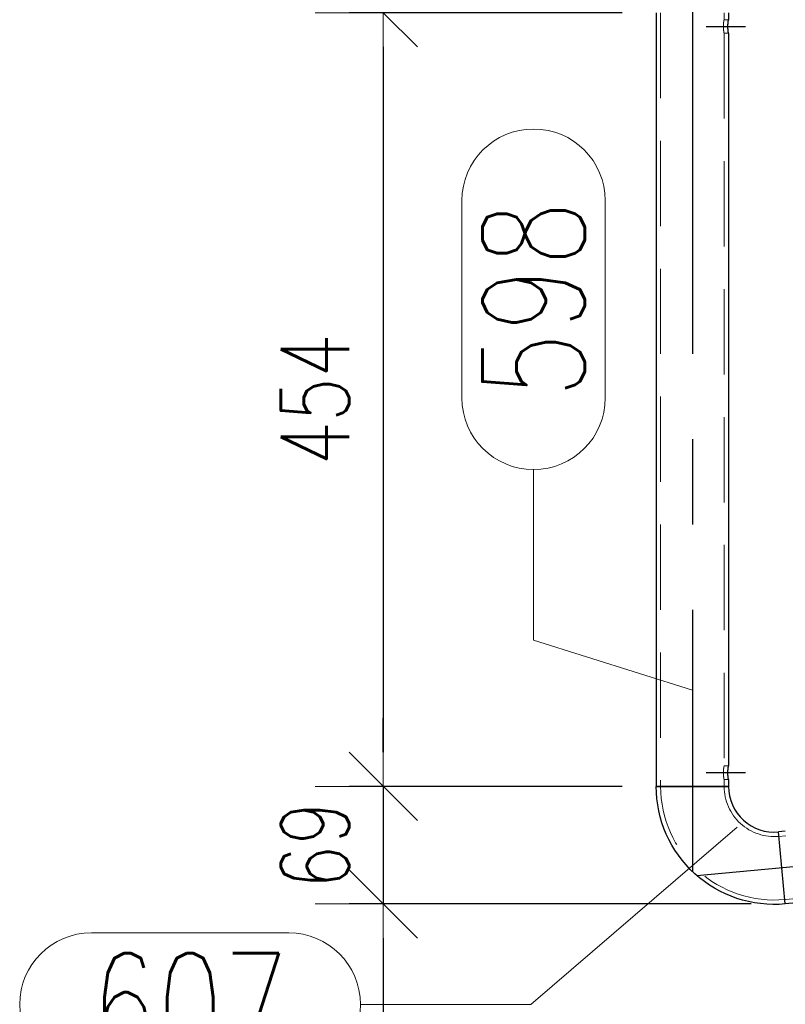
# Model space of a CAD drawing. Header units: millimetres. Extents: x -851 to 2, y 9346 to 10016.
# Tile 405 of 505: x -446 to -423, y 9648 to 9677. Entities that reach past the tile are written whole.
import ezdxf

# ---------------------------------------------------------------- set-up
doc = ezdxf.new("R2010")
doc.units = ezdxf.units.MM
doc.header["$LTSCALE"] = 10
doc.linetypes.add('HIDDEN', pattern=[0.375, 0.25, -0.125])
doc.linetypes.add('MITTE', pattern=[2, 1.25, -0.25, 0.25, -0.25])
doc.layers.get('Defpoints').update_dxf_attribs({"color": 1})
for name, color, linetype, lineweight in [('PS_DIM', 4, 'Continuous', 13), ('PS_Hidden', 2, 'HIDDEN', 9), ('PS_Pos', 1, 'Continuous', 15), ('PS_Shape', 161, 'Continuous', 30), ('PS_SOLID', 7, 'Continuous', 30)]:
    doc.layers.add(name, color=color, linetype=linetype, lineweight=lineweight)
doc.layers.add('PS_Mid', color=5, linetype='MITTE')
doc.styles.add('simplex', font='simplex.shx', dxfattribs={"width": 0.75})
doc.dimstyles.new('1_20_PRZ', dxfattribs={"dimtxt": 2, "dimasz": 1, "dimexe": 2, "dimexo": 5, "dimgap": 1, "dimtad": 1, "dimdec": 0, "dimlfac": 20, "dimtxsty": 'simplex', "dimblk": 'dimznak', "dimcen": 2, "dimse1": 1, "dimse2": 1, "dimclrd": 256, "dimclrt": 4, "dimadec": 1, "dimazin": 0, "dimtfac": 1, "dimtdec": 0, "dimtix": 1, "dimtmove": 2, "dimatfit": 3, "dimldrblk": 'dim-grot', "dimfxl": 1, "dimarcsym": 0})
doc.dimstyles.new('1_20_SC', dxfattribs={"dimtxt": 2, "dimasz": 1, "dimexe": 1, "dimexo": 1, "dimgap": 1, "dimtad": 1, "dimdec": 0, "dimlfac": 20, "dimtxsty": 'simplex', "dimblk": 'dimznak', "dimcen": 2, "dimclrd": 256, "dimclre": 256, "dimclrt": 4, "dimadec": 1, "dimazin": 0, "dimtfac": 1, "dimtdec": 0, "dimtix": 1, "dimtmove": 2, "dimatfit": 3, "dimldrblk": 'dim-grot', "dimfxl": 1, "dimarcsym": 0})

# ---------------------------------------------------------------- blocks, each defined once
blk = doc.blocks.new('dimznak')
at = {"color": 0}
for points in [[(0, 2), (0, -2)], [(-2, 0), (2, 0)]]:
    blk.add_lwpolyline(points, dxfattribs=at)
at = {"color": 2}
blk.add_lwpolyline([(1, 1), (-1, -1)], dxfattribs=at)
blk = doc.blocks.new('*D383')
at = {"layer": 'Defpoints', "color": 0, "transparency": 16777216}
for p in [(-424.054, 9680.345), (-435.192, 9676.9), (-427.192, 9676.9)]:
    blk.add_point(p, dxfattribs=at)
at = {"layer": 'PS_DIM', "lineweight": -2, "transparency": 16777216}
for p, q in [((-435.192, 9681.345), (-435.192, 9682.345)), ((-425.054, 9680.345), (-436.192, 9680.345)), ((-435.192, 9680.345), (-435.192, 9676.9)), ((-428.192, 9676.9), (-436.192, 9676.9)), ((-435.192, 9675.9), (-435.192, 9674.9))]:
    blk.add_line(p, q, dxfattribs=at)
for p, rotation in [((-435.192, 9680.345), 270), ((-435.192, 9676.9), 90)]:
    blk.add_blockref('dimznak', p, dxfattribs=dict(at, rotation=rotation))
at = {"layer": 'PS_DIM', "color": 4, "transparency": 16777216, "insert": (-437.192, 9678.622), "char_height": 2, "attachment_point": 5, "rotation": 90, "style": 'simplex'}
blk.add_mtext('69', dxfattribs=at)
blk = doc.blocks.new('dim-grot')
blk.add_hatch(color=256).paths.add_polyline_path([(0, 0), (-2, 0.5), (-2, -0.5)])
blk.add_lwpolyline([(0, 0), (-2, 0.5), (-2, -0.5), (0, 0)])
blk = doc.blocks.new('*D384')
at = {"layer": 'Defpoints', "color": 0, "transparency": 16777216}
for p in [(-427.192, 9676.9), (-435.192, 9654.221), (-427.192, 9654.221)]:
    blk.add_point(p, dxfattribs=at)
at = {"layer": 'PS_DIM', "lineweight": -2, "transparency": 16777216}
for p, q in [((-428.192, 9676.9), (-436.192, 9676.9)), ((-435.192, 9675.9), (-435.192, 9655.221)), ((-428.192, 9654.221), (-436.192, 9654.221))]:
    blk.add_line(p, q, dxfattribs=at)
for p, rotation in [((-435.192, 9676.9), 90), ((-435.192, 9654.221), 270)]:
    blk.add_blockref('dimznak', p, dxfattribs=dict(at, rotation=rotation))
at = {"layer": 'PS_DIM', "color": 4, "transparency": 16777216, "insert": (-437.192, 9665.56), "char_height": 2, "attachment_point": 5, "rotation": 90, "style": 'simplex'}
blk.add_mtext('454', dxfattribs=at)
blk = doc.blocks.new('*D385')
at = {"layer": 'Defpoints', "color": 0, "transparency": 16777216}
for p in [(-427.192, 9654.221), (-435.192, 9650.776), (-423.41, 9650.776)]:
    blk.add_point(p, dxfattribs=at)
at = {"layer": 'PS_DIM', "lineweight": -2, "transparency": 16777216}
for p, q in [((-435.192, 9655.221), (-435.192, 9656.221)), ((-428.192, 9654.221), (-436.192, 9654.221)), ((-435.192, 9654.221), (-435.192, 9650.776)), ((-424.41, 9650.776), (-436.192, 9650.776)), ((-435.192, 9649.776), (-435.192, 9648.776))]:
    blk.add_line(p, q, dxfattribs=at)
for p, rotation in [((-435.192, 9654.221), 270), ((-435.192, 9650.776), 90)]:
    blk.add_blockref('dimznak', p, dxfattribs=dict(at, rotation=rotation))
at = {"layer": 'PS_DIM', "color": 4, "transparency": 16777216, "insert": (-437.192, 9652.498), "char_height": 2, "attachment_point": 5, "rotation": 90, "style": 'simplex'}
blk.add_mtext('69', dxfattribs=at)
blk = doc.blocks.new('*D386')
at = {"layer": 'Defpoints', "color": 0, "transparency": 16777216}
for p in [(-423.41, 9650.776), (-435.192, 9620.143), (-407.492, 9620.143)]:
    blk.add_point(p, dxfattribs=at)
at = {"layer": 'PS_DIM', "lineweight": -2, "transparency": 16777216}
for p, q in [((-424.41, 9650.776), (-436.192, 9650.776)), ((-435.192, 9649.776), (-435.192, 9621.143)), ((-408.492, 9620.143), (-436.192, 9620.143))]:
    blk.add_line(p, q, dxfattribs=at)
for p, rotation in [((-435.192, 9650.776), 90), ((-435.192, 9620.143), 270)]:
    blk.add_blockref('dimznak', p, dxfattribs=dict(at, rotation=rotation))
at = {"layer": 'PS_DIM', "color": 4, "transparency": 16777216, "insert": (-437.192, 9635.459), "char_height": 2, "attachment_point": 5, "rotation": 90, "style": 'simplex'}
blk.add_mtext('613', dxfattribs=at)
blk = doc.blocks.new('*D387')
at = {"layer": 'Defpoints', "color": 0, "transparency": 16777216}
for p in [(-427.192, 9674.469), (-183.432, 9641.203), (-183.432, 9604.845)]:
    blk.add_point(p, dxfattribs=at)
at = {"layer": 'PS_DIM', "lineweight": -2, "transparency": 16777216}
blk.add_line((-426.192, 9604.845), (-184.432, 9604.845), dxfattribs=at)
at = {"layer": 'PS_DIM', "lineweight": -2, "transparency": 16777216, "rotation": 180}
blk.add_blockref('dimznak', (-427.192, 9604.845), dxfattribs=at)
at = {"layer": 'PS_DIM', "lineweight": -2, "transparency": 16777216}
blk.add_blockref('dimznak', (-183.432, 9604.845), dxfattribs=at)
at = {"layer": 'PS_DIM', "color": 4, "transparency": 16777216, "insert": (-305.312, 9606.845), "char_height": 2, "attachment_point": 5, "style": 'simplex'}
blk.add_mtext('4875', dxfattribs=at)
blk = doc.blocks.new('*X805')
at = {"layer": 'PS_Hidden', "color": 2, "linetype": 'HIDDEN'}
for p, q in [((-427.062, 9676.9), (-427.062, 9654.221)), ((-425.202, 9676.9), (-425.202, 9676.7)), ((-425.223, 9676.54), (-425.224, 9676.53)), ((-425.224, 9676.53), (-425.224, 9676.52)), ((-425.224, 9676.52), (-425.224, 9676.51)), ((-425.224, 9676.51), (-425.224, 9676.5)), ((-425.224, 9676.5), (-425.224, 9676.49)), ((-425.222, 9676.559), (-425.223, 9676.55)), ((-425.223, 9676.55), (-425.223, 9676.54)), ((-425.221, 9676.579), (-425.222, 9676.569)), ((-425.222, 9676.569), (-425.222, 9676.559)), ((-425.22, 9676.588), (-425.221, 9676.579)), ((-425.219, 9676.597), (-425.22, 9676.588)), ((-425.218, 9676.606), (-425.219, 9676.597)), ((-425.217, 9676.615), (-425.218, 9676.606)), ((-425.216, 9676.623), (-425.217, 9676.615)), ((-425.215, 9676.63), (-425.216, 9676.623)), ((-425.214, 9676.638), (-425.215, 9676.63)), ((-425.213, 9676.645), (-425.214, 9676.638)), ((-425.212, 9676.651), (-425.213, 9676.645)), ((-425.211, 9676.658), (-425.212, 9676.651)), ((-425.21, 9676.663), (-425.211, 9676.658)), ((-425.209, 9676.669), (-425.21, 9676.663)), ((-425.208, 9676.674), (-425.209, 9676.669)), ((-425.207, 9676.679), (-425.208, 9676.674)), ((-425.206, 9676.683), (-425.207, 9676.679)), ((-425.205, 9676.687), (-425.206, 9676.683)), ((-425.204, 9676.691), (-425.205, 9676.687)), ((-425.203, 9676.696), (-425.204, 9676.693)), ((-425.204, 9676.693), (-425.204, 9676.691)), ((-425.202, 9676.7), (-425.203, 9676.699)), ((-425.203, 9676.699), (-425.203, 9676.697)), ((-425.203, 9676.697), (-425.203, 9676.696)), ((-425.202, 9676.7), (-425.202, 9676.7)), ((-425.072, 9676.7), (-425.202, 9676.7)), ((-425.224, 9676.49), (-425.224, 9676.48)), ((-425.224, 9676.48), (-425.224, 9676.47)), ((-425.224, 9676.47), (-425.223, 9676.46)), ((-425.223, 9676.46), (-425.223, 9676.45)), ((-425.223, 9676.45), (-425.222, 9676.44)), ((-425.222, 9676.44), (-425.222, 9676.43)), ((-425.222, 9676.43), (-425.221, 9676.421)), ((-425.221, 9676.421), (-425.22, 9676.411)), ((-425.22, 9676.411), (-425.219, 9676.402)), ((-425.219, 9676.402), (-425.218, 9676.393)), ((-425.218, 9676.393), (-425.217, 9676.385)), ((-425.217, 9676.385), (-425.216, 9676.377)), ((-425.216, 9676.377), (-425.215, 9676.369)), ((-425.215, 9676.369), (-425.214, 9676.362)), ((-425.214, 9676.362), (-425.213, 9676.355)), ((-425.213, 9676.355), (-425.212, 9676.348)), ((-425.212, 9676.348), (-425.211, 9676.342)), ((-425.211, 9676.342), (-425.21, 9676.336)), ((-425.21, 9676.336), (-425.209, 9676.33)), ((-425.209, 9676.33), (-425.208, 9676.325)), ((-425.208, 9676.325), (-425.207, 9676.32)), ((-425.207, 9676.32), (-425.206, 9676.316)), ((-425.206, 9676.316), (-425.205, 9676.312)), ((-425.205, 9676.312), (-425.204, 9676.309)), ((-425.204, 9676.309), (-425.204, 9676.306)), ((-425.204, 9676.306), (-425.203, 9676.304)), ((-425.203, 9676.304), (-425.203, 9676.302)), ((-425.203, 9676.302), (-425.203, 9676.301)), ((-425.203, 9676.301), (-425.202, 9676.3)), ((-425.202, 9676.3), (-425.202, 9676.3)), ((-425.202, 9676.3), (-425.202, 9654.821)), ((-425.072, 9676.3), (-425.202, 9676.3)), ((-425.223, 9654.655), (-425.224, 9654.65)), ((-425.224, 9654.65), (-425.224, 9654.645)), ((-425.224, 9654.645), (-425.224, 9654.64)), ((-425.224, 9654.64), (-425.224, 9654.635)), ((-425.224, 9654.635), (-425.224, 9654.631)), ((-425.224, 9654.631), (-425.224, 9654.626)), ((-425.224, 9654.626), (-425.224, 9654.621)), ((-425.224, 9654.621), (-425.224, 9654.616)), ((-425.224, 9654.616), (-425.224, 9654.611)), ((-425.224, 9654.611), (-425.224, 9654.606)), ((-425.224, 9654.606), (-425.224, 9654.601)), ((-425.224, 9654.601), (-425.224, 9654.596)), ((-425.224, 9654.596), (-425.224, 9654.591)), ((-425.224, 9654.591), (-425.223, 9654.586)), ((-425.222, 9654.68), (-425.223, 9654.675)), ((-425.223, 9654.675), (-425.223, 9654.67)), ((-425.223, 9654.67), (-425.223, 9654.665)), ((-425.223, 9654.665), (-425.223, 9654.66)), ((-425.223, 9654.66), (-425.223, 9654.655)), ((-425.223, 9654.586), (-425.223, 9654.581)), ((-425.223, 9654.581), (-425.223, 9654.576)), ((-425.223, 9654.576), (-425.223, 9654.571)), ((-425.223, 9654.571), (-425.223, 9654.566)), ((-425.223, 9654.566), (-425.222, 9654.561)), ((-425.221, 9654.695), (-425.222, 9654.69)), ((-425.222, 9654.69), (-425.222, 9654.685)), ((-425.222, 9654.685), (-425.222, 9654.68)), ((-425.222, 9654.561), (-425.222, 9654.556)), ((-425.222, 9654.556), (-425.222, 9654.551)), ((-425.22, 9654.704), (-425.221, 9654.7)), ((-425.221, 9654.7), (-425.221, 9654.695)), ((-425.219, 9654.714), (-425.22, 9654.709)), ((-425.22, 9654.709), (-425.22, 9654.704)), ((-425.218, 9654.723), (-425.219, 9654.718)), ((-425.219, 9654.718), (-425.219, 9654.714)), ((-425.217, 9654.731), (-425.218, 9654.727)), ((-425.218, 9654.727), (-425.218, 9654.723)), ((-425.216, 9654.74), (-425.217, 9654.735)), ((-425.217, 9654.735), (-425.217, 9654.731)), ((-425.215, 9654.747), (-425.216, 9654.744)), ((-425.216, 9654.744), (-425.216, 9654.74)), ((-425.214, 9654.755), (-425.215, 9654.751)), ((-425.215, 9654.751), (-425.215, 9654.747)), ((-425.213, 9654.762), (-425.214, 9654.759)), ((-425.214, 9654.759), (-425.214, 9654.755)), ((-425.212, 9654.769), (-425.213, 9654.765)), ((-425.213, 9654.765), (-425.213, 9654.762)), ((-425.211, 9654.775), (-425.212, 9654.772)), ((-425.212, 9654.772), (-425.212, 9654.769)), ((-425.21, 9654.781), (-425.211, 9654.778)), ((-425.211, 9654.778), (-425.211, 9654.775)), ((-425.209, 9654.787), (-425.21, 9654.784)), ((-425.21, 9654.784), (-425.21, 9654.781)), ((-425.208, 9654.793), (-425.209, 9654.79)), ((-425.209, 9654.79), (-425.209, 9654.787)), ((-425.207, 9654.798), (-425.208, 9654.795)), ((-425.208, 9654.795), (-425.208, 9654.793)), ((-425.206, 9654.802), (-425.207, 9654.8)), ((-425.207, 9654.8), (-425.207, 9654.798)), ((-425.205, 9654.806), (-425.206, 9654.804)), ((-425.206, 9654.804), (-425.206, 9654.802)), ((-425.204, 9654.812), (-425.205, 9654.81)), ((-425.205, 9654.81), (-425.205, 9654.808)), ((-425.205, 9654.808), (-425.205, 9654.806)), ((-425.203, 9654.816), (-425.204, 9654.814)), ((-425.204, 9654.814), (-425.204, 9654.813)), ((-425.204, 9654.813), (-425.204, 9654.812)), ((-425.202, 9654.82), (-425.203, 9654.82)), ((-425.203, 9654.82), (-425.203, 9654.82)), ((-425.203, 9654.82), (-425.203, 9654.819)), ((-425.203, 9654.819), (-425.203, 9654.818)), ((-425.203, 9654.818), (-425.203, 9654.818)), ((-425.203, 9654.818), (-425.203, 9654.817)), ((-425.203, 9654.817), (-425.203, 9654.816)), ((-425.202, 9654.821), (-425.202, 9654.821)), ((-425.202, 9654.821), (-425.202, 9654.82)), ((-425.202, 9654.821), (-425.072, 9654.821)), ((-425.222, 9654.551), (-425.221, 9654.546)), ((-425.221, 9654.546), (-425.221, 9654.542)), ((-425.221, 9654.542), (-425.22, 9654.537)), ((-425.22, 9654.537), (-425.22, 9654.532)), ((-425.22, 9654.532), (-425.219, 9654.528)), ((-425.219, 9654.528), (-425.219, 9654.523)), ((-425.219, 9654.523), (-425.218, 9654.519)), ((-425.218, 9654.519), (-425.218, 9654.514)), ((-425.218, 9654.514), (-425.217, 9654.51)), ((-425.217, 9654.51), (-425.217, 9654.506)), ((-425.217, 9654.506), (-425.216, 9654.502)), ((-425.216, 9654.502), (-425.216, 9654.498)), ((-425.216, 9654.498), (-425.215, 9654.494)), ((-425.215, 9654.494), (-425.215, 9654.49)), ((-425.215, 9654.49), (-425.214, 9654.486)), ((-425.214, 9654.486), (-425.214, 9654.483)), ((-425.214, 9654.483), (-425.213, 9654.479)), ((-425.213, 9654.479), (-425.213, 9654.476)), ((-425.213, 9654.476), (-425.212, 9654.473)), ((-425.212, 9654.473), (-425.212, 9654.469)), ((-425.212, 9654.469), (-425.211, 9654.466)), ((-425.211, 9654.466), (-425.211, 9654.463)), ((-425.211, 9654.463), (-425.21, 9654.46)), ((-425.21, 9654.46), (-425.21, 9654.457)), ((-425.21, 9654.457), (-425.209, 9654.454)), ((-425.209, 9654.454), (-425.209, 9654.451)), ((-425.209, 9654.451), (-425.208, 9654.449)), ((-425.208, 9654.449), (-425.208, 9654.446)), ((-425.208, 9654.446), (-425.207, 9654.444)), ((-425.207, 9654.444), (-425.207, 9654.441)), ((-425.207, 9654.441), (-425.206, 9654.439)), ((-425.206, 9654.439), (-425.206, 9654.437)), ((-425.206, 9654.437), (-425.205, 9654.435)), ((-425.205, 9654.435), (-425.205, 9654.433)), ((-425.205, 9654.433), (-425.205, 9654.431)), ((-425.205, 9654.431), (-425.204, 9654.43)), ((-425.204, 9654.43), (-425.204, 9654.428)), ((-425.204, 9654.428), (-425.204, 9654.427)), ((-425.204, 9654.427), (-425.203, 9654.426)), ((-425.203, 9654.426), (-425.203, 9654.425)), ((-425.203, 9654.425), (-425.203, 9654.424)), ((-425.203, 9654.424), (-425.203, 9654.423)), ((-425.203, 9654.423), (-425.203, 9654.422)), ((-425.203, 9654.422), (-425.203, 9654.422)), ((-425.203, 9654.422), (-425.203, 9654.421)), ((-425.203, 9654.421), (-425.202, 9654.421)), ((-425.202, 9654.421), (-425.202, 9654.421)), ((-425.202, 9654.421), (-425.202, 9654.421)), ((-425.202, 9654.421), (-425.202, 9654.221)), ((-425.202, 9654.421), (-425.072, 9654.421)), ((-423.396, 9652.776), (-423.596, 9652.757)), ((-405.977, 9652.536), (-423.423, 9650.905))]:
    blk.add_line(p, q, dxfattribs=at)
at = {"layer": 'PS_Hidden', "extrusion": (0, 0, -1)}
blk.add_arc((423.732, 9654.221), 3.33, 264.6608, 0, dxfattribs=at)
at = {"layer": 'PS_Hidden'}
blk.add_arc((-423.732, 9654.221), 1.47, 180, 275.3392, dxfattribs=at)
at = {"layer": 'PS_Mid', "color": 5, "linetype": 'MITTE'}
for p, q in [((-426.132, 9679.4), (-426.132, 9651.721)), ((-425.726, 9676.5), (-424.572, 9676.5)), ((-424.572, 9654.621), (-425.726, 9654.621)), ((-402.003, 9653.841), (-425.998, 9651.598))]:
    blk.add_line(p, q, dxfattribs=at)
at = {"layer": 'PS_SOLID', "color": 7, "linetype": 'Continuous'}
for p, q in [((-427.192, 9676.9), (-427.192, 9654.221)), ((-425.072, 9676.9), (-425.072, 9676.7)), ((-425.091, 9676.54), (-425.09, 9676.55)), ((-425.091, 9676.53), (-425.091, 9676.54)), ((-425.091, 9676.52), (-425.091, 9676.53)), ((-425.091, 9676.51), (-425.091, 9676.52)), ((-425.091, 9676.5), (-425.091, 9676.51)), ((-425.091, 9676.49), (-425.091, 9676.5)), ((-425.09, 9676.559), (-425.089, 9676.569)), ((-425.09, 9676.55), (-425.09, 9676.559)), ((-425.089, 9676.569), (-425.088, 9676.579)), ((-425.088, 9676.588), (-425.087, 9676.597)), ((-425.088, 9676.579), (-425.088, 9676.588)), ((-425.087, 9676.597), (-425.086, 9676.606)), ((-425.086, 9676.606), (-425.085, 9676.615)), ((-425.085, 9676.615), (-425.084, 9676.623)), ((-425.084, 9676.623), (-425.083, 9676.63)), ((-425.083, 9676.63), (-425.082, 9676.638)), ((-425.082, 9676.638), (-425.081, 9676.645)), ((-425.081, 9676.645), (-425.08, 9676.651)), ((-425.08, 9676.658), (-425.079, 9676.664)), ((-425.08, 9676.651), (-425.08, 9676.658)), ((-425.079, 9676.664), (-425.078, 9676.669)), ((-425.078, 9676.669), (-425.077, 9676.674)), ((-425.077, 9676.674), (-425.076, 9676.679)), ((-425.076, 9676.679), (-425.075, 9676.684)), ((-425.075, 9676.687), (-425.074, 9676.691)), ((-425.075, 9676.684), (-425.075, 9676.687)), ((-425.074, 9676.693), (-425.073, 9676.696)), ((-425.074, 9676.691), (-425.074, 9676.693)), ((-425.073, 9676.699), (-425.072, 9676.7)), ((-425.073, 9676.697), (-425.073, 9676.699)), ((-425.073, 9676.696), (-425.073, 9676.697)), ((-425.072, 9676.7), (-425.072, 9676.7)), ((-425.072, 9676.7), (-425.072, 9676.7)), ((-425.091, 9676.48), (-425.091, 9676.49)), ((-425.091, 9676.47), (-425.091, 9676.48)), ((-425.091, 9676.46), (-425.091, 9676.47)), ((-425.09, 9676.45), (-425.091, 9676.46)), ((-425.09, 9676.44), (-425.09, 9676.45)), ((-425.089, 9676.43), (-425.09, 9676.44)), ((-425.088, 9676.421), (-425.089, 9676.43)), ((-425.088, 9676.411), (-425.088, 9676.421)), ((-425.087, 9676.402), (-425.088, 9676.411)), ((-425.086, 9676.393), (-425.087, 9676.402)), ((-425.085, 9676.385), (-425.086, 9676.393)), ((-425.084, 9676.377), (-425.085, 9676.385)), ((-425.083, 9676.369), (-425.084, 9676.377)), ((-425.082, 9676.362), (-425.083, 9676.369)), ((-425.081, 9676.355), (-425.082, 9676.362)), ((-425.08, 9676.348), (-425.081, 9676.355)), ((-425.08, 9676.342), (-425.08, 9676.348)), ((-425.079, 9676.336), (-425.08, 9676.342)), ((-425.078, 9676.33), (-425.079, 9676.336)), ((-425.077, 9676.325), (-425.078, 9676.33)), ((-425.076, 9676.32), (-425.077, 9676.325)), ((-425.075, 9676.316), (-425.076, 9676.32)), ((-425.075, 9676.312), (-425.075, 9676.316)), ((-425.074, 9676.309), (-425.075, 9676.312)), ((-425.074, 9676.306), (-425.074, 9676.309)), ((-425.073, 9676.304), (-425.074, 9676.306)), ((-425.073, 9676.302), (-425.073, 9676.304)), ((-425.073, 9676.301), (-425.073, 9676.302)), ((-425.072, 9676.3), (-425.073, 9676.301)), ((-425.072, 9676.3), (-425.072, 9676.3)), ((-425.072, 9676.3), (-425.072, 9654.821)), ((-425.091, 9654.66), (-425.09, 9654.665)), ((-425.091, 9654.655), (-425.091, 9654.66)), ((-425.091, 9654.65), (-425.091, 9654.655)), ((-425.091, 9654.645), (-425.091, 9654.65)), ((-425.091, 9654.64), (-425.091, 9654.645)), ((-425.091, 9654.635), (-425.091, 9654.64)), ((-425.091, 9654.631), (-425.091, 9654.635)), ((-425.091, 9654.626), (-425.091, 9654.631)), ((-425.091, 9654.621), (-425.091, 9654.626)), ((-425.091, 9654.616), (-425.091, 9654.621)), ((-425.091, 9654.611), (-425.091, 9654.616)), ((-425.091, 9654.606), (-425.091, 9654.611)), ((-425.091, 9654.601), (-425.091, 9654.606)), ((-425.091, 9654.596), (-425.091, 9654.601)), ((-425.091, 9654.591), (-425.091, 9654.596)), ((-425.091, 9654.586), (-425.091, 9654.591)), ((-425.091, 9654.581), (-425.091, 9654.586)), ((-425.09, 9654.576), (-425.091, 9654.581)), ((-425.09, 9654.68), (-425.089, 9654.685)), ((-425.09, 9654.675), (-425.09, 9654.68)), ((-425.09, 9654.67), (-425.09, 9654.675)), ((-425.09, 9654.665), (-425.09, 9654.67)), ((-425.09, 9654.571), (-425.09, 9654.576)), ((-425.09, 9654.566), (-425.09, 9654.571)), ((-425.09, 9654.561), (-425.09, 9654.566)), ((-425.089, 9654.556), (-425.09, 9654.561)), ((-425.089, 9654.695), (-425.088, 9654.7)), ((-425.089, 9654.69), (-425.089, 9654.695)), ((-425.089, 9654.685), (-425.089, 9654.69)), ((-425.089, 9654.551), (-425.089, 9654.556)), ((-425.088, 9654.709), (-425.087, 9654.714)), ((-425.088, 9654.704), (-425.088, 9654.709)), ((-425.088, 9654.7), (-425.088, 9654.704)), ((-425.087, 9654.718), (-425.086, 9654.723)), ((-425.087, 9654.714), (-425.087, 9654.718)), ((-425.086, 9654.731), (-425.085, 9654.735)), ((-425.086, 9654.727), (-425.086, 9654.731)), ((-425.086, 9654.723), (-425.086, 9654.727)), ((-425.085, 9654.74), (-425.084, 9654.744)), ((-425.085, 9654.735), (-425.085, 9654.74)), ((-425.084, 9654.747), (-425.083, 9654.751)), ((-425.084, 9654.744), (-425.084, 9654.747)), ((-425.083, 9654.755), (-425.082, 9654.759)), ((-425.083, 9654.751), (-425.083, 9654.755)), ((-425.082, 9654.762), (-425.081, 9654.765)), ((-425.082, 9654.759), (-425.082, 9654.762)), ((-425.081, 9654.769), (-425.08, 9654.772)), ((-425.081, 9654.765), (-425.081, 9654.769)), ((-425.08, 9654.778), (-425.079, 9654.781)), ((-425.08, 9654.775), (-425.08, 9654.778)), ((-425.08, 9654.772), (-425.08, 9654.775)), ((-425.079, 9654.784), (-425.078, 9654.787)), ((-425.079, 9654.781), (-425.079, 9654.784)), ((-425.078, 9654.79), (-425.077, 9654.793)), ((-425.078, 9654.787), (-425.078, 9654.79)), ((-425.077, 9654.795), (-425.076, 9654.798)), ((-425.077, 9654.793), (-425.077, 9654.795)), ((-425.076, 9654.802), (-425.075, 9654.804)), ((-425.076, 9654.8), (-425.076, 9654.802)), ((-425.076, 9654.798), (-425.076, 9654.8)), ((-425.075, 9654.808), (-425.074, 9654.81)), ((-425.075, 9654.806), (-425.075, 9654.808)), ((-425.075, 9654.804), (-425.075, 9654.806)), ((-425.074, 9654.814), (-425.073, 9654.816)), ((-425.074, 9654.813), (-425.074, 9654.814)), ((-425.074, 9654.812), (-425.074, 9654.813)), ((-425.074, 9654.81), (-425.074, 9654.812)), ((-425.073, 9654.819), (-425.073, 9654.82)), ((-425.073, 9654.82), (-425.073, 9654.82)), ((-425.073, 9654.82), (-425.072, 9654.82)), ((-425.073, 9654.818), (-425.073, 9654.819)), ((-425.073, 9654.817), (-425.073, 9654.818)), ((-425.073, 9654.818), (-425.073, 9654.818)), ((-425.073, 9654.816), (-425.073, 9654.817)), ((-425.072, 9654.82), (-425.072, 9654.821)), ((-425.072, 9654.821), (-425.072, 9654.821)), ((-425.089, 9654.546), (-425.089, 9654.551)), ((-425.088, 9654.542), (-425.089, 9654.546)), ((-425.088, 9654.537), (-425.088, 9654.542)), ((-425.088, 9654.532), (-425.088, 9654.537)), ((-425.087, 9654.528), (-425.088, 9654.532)), ((-425.087, 9654.523), (-425.087, 9654.528)), ((-425.086, 9654.519), (-425.087, 9654.523)), ((-425.086, 9654.514), (-425.086, 9654.519)), ((-425.086, 9654.51), (-425.086, 9654.514)), ((-425.085, 9654.506), (-425.086, 9654.51)), ((-425.085, 9654.502), (-425.085, 9654.506)), ((-425.084, 9654.498), (-425.085, 9654.502)), ((-425.084, 9654.494), (-425.084, 9654.498)), ((-425.083, 9654.49), (-425.084, 9654.494)), ((-425.083, 9654.486), (-425.083, 9654.49)), ((-425.082, 9654.483), (-425.083, 9654.486)), ((-425.082, 9654.479), (-425.082, 9654.483)), ((-425.081, 9654.476), (-425.082, 9654.479)), ((-425.081, 9654.473), (-425.081, 9654.476)), ((-425.08, 9654.469), (-425.081, 9654.473)), ((-425.08, 9654.466), (-425.08, 9654.469)), ((-425.08, 9654.463), (-425.08, 9654.466)), ((-425.079, 9654.46), (-425.08, 9654.463)), ((-425.079, 9654.457), (-425.079, 9654.46)), ((-425.078, 9654.454), (-425.079, 9654.457)), ((-425.078, 9654.451), (-425.078, 9654.454)), ((-425.077, 9654.449), (-425.078, 9654.451)), ((-425.077, 9654.446), (-425.077, 9654.449)), ((-425.076, 9654.444), (-425.077, 9654.446)), ((-425.076, 9654.441), (-425.076, 9654.444)), ((-425.076, 9654.439), (-425.076, 9654.441)), ((-425.075, 9654.437), (-425.076, 9654.439)), ((-425.075, 9654.435), (-425.075, 9654.437)), ((-425.075, 9654.433), (-425.075, 9654.435)), ((-425.074, 9654.431), (-425.075, 9654.433)), ((-425.074, 9654.43), (-425.074, 9654.431)), ((-425.074, 9654.428), (-425.074, 9654.43)), ((-425.074, 9654.427), (-425.074, 9654.428)), ((-425.073, 9654.426), (-425.074, 9654.427)), ((-425.073, 9654.425), (-425.073, 9654.426)), ((-425.073, 9654.424), (-425.073, 9654.425)), ((-425.073, 9654.423), (-425.073, 9654.424)), ((-425.073, 9654.422), (-425.073, 9654.423)), ((-425.073, 9654.421), (-425.073, 9654.422)), ((-425.073, 9654.422), (-425.073, 9654.422)), ((-425.072, 9654.421), (-425.073, 9654.421)), ((-425.072, 9654.421), (-425.072, 9654.421)), ((-425.072, 9654.421), (-425.072, 9654.421)), ((-425.072, 9654.421), (-425.072, 9654.221)), ((-425.072, 9654.221), (-427.192, 9654.221)), ((-427.192, 9654.221), (-425.072, 9654.221)), ((-423.409, 9652.905), (-423.608, 9652.886)), ((-423.41, 9650.776), (-423.608, 9652.886)), ((-423.41, 9650.776), (-423.608, 9652.886)), ((-405.965, 9652.406), (-423.41, 9650.776))]:
    blk.add_line(p, q, dxfattribs=at)
at = {"layer": 'PS_SOLID', "extrusion": (0, 0, -1)}
blk.add_arc((423.732, 9654.221), 3.46, 264.6608, 0, dxfattribs=at)
at = {"layer": 'PS_SOLID'}
blk.add_arc((-423.732, 9654.221), 1.34, 180, 275.3392, dxfattribs=at)
blk = doc.blocks.new('*X820')
at = {"color": 1}
for p, q in [((-419.223, 9651.993), (-420.421, 9644.664)), ((-432.343, 9646.764), (-427.521, 9646.764)), ((-425.421, 9644.664), (-420.421, 9644.664)), ((-432.343, 9642.564), (-427.521, 9642.564))]:
    blk.add_line(p, q, dxfattribs=at)
for centre, start, end in [((-432.343, 9644.664), 90, 270), ((-427.521, 9644.664), 270, 90)]:
    blk.add_arc(centre, 2.1, start, end, dxfattribs=at)
at = {"color": 30, "style": 'simplex', "width": 0.75}
blk.add_text('601', height=3, dxfattribs=at).set_placement((-432.343, 9643.164))
blk = doc.blocks.new('*X827')
at = {"color": 1}
for p, q in [((-432.886, 9665.609), (-432.886, 9671.395)), ((-428.686, 9665.609), (-428.686, 9671.395)), ((-430.786, 9658.509), (-430.786, 9663.509)), ((-426.132, 9657.047), (-430.786, 9658.509))]:
    blk.add_line(p, q, dxfattribs=at)
for centre, start, end in [((-430.786, 9671.395), 0, 180), ((-430.786, 9665.609), 180, 0)]:
    blk.add_arc(centre, 2.1, start, end, dxfattribs=at)
at = {"color": 30, "style": 'simplex', "width": 0.75}
blk.add_text('598', height=3, rotation=90, dxfattribs=at).set_placement((-429.286, 9665.609))
blk = doc.blocks.new('*X829')
at = {"color": 1}
for p, q in [((-424.821, 9653.026), (-430.863, 9647.83)), ((-443.749, 9649.93), (-437.963, 9649.93)), ((-435.863, 9647.83), (-430.863, 9647.83)), ((-443.749, 9645.73), (-437.963, 9645.73))]:
    blk.add_line(p, q, dxfattribs=at)
for centre, start, end in [((-443.749, 9647.83), 90, 270), ((-437.963, 9647.83), 270, 90)]:
    blk.add_arc(centre, 2.1, start, end, dxfattribs=at)
at = {"color": 30, "style": 'simplex', "width": 0.75}
blk.add_text('607', height=3, dxfattribs=at).set_placement((-443.749, 9646.33))

msp = doc.modelspace()

# ---------------------------------------------------------------- block references
at = {"layer": 'PS_Pos'}
for name in ['*X827', '*X829', '*X820']:
    msp.add_blockref(name, (0, 0), dxfattribs=at)
at = {"layer": 'PS_Shape', "color": 31}
msp.add_blockref('*X805', (0, 0), dxfattribs=at)

# ---------------------------------------------------------------- dimensions: what is measured, and where the dimension line sits
at = {"layer": 'PS_DIM'}
for base, p1, p2, picture, middle in [((-435.192, 9676.9), (-424.054, 9680.345), (-427.192, 9676.9), '*D383', (-437.192, 9678.622)), ((-435.192, 9654.221), (-427.192, 9676.9), (-427.192, 9654.221), '*D384', (-437.192, 9665.56)), ((-435.192, 9650.776), (-427.192, 9654.221), (-423.41, 9650.776), '*D385', (-437.192, 9652.498)), ((-435.192, 9620.143), (-423.41, 9650.776), (-407.492, 9620.143), '*D386', (-437.192, 9635.459))]:
    dim = msp.add_linear_dim(base=base, p1=p1, p2=p2, angle=90, dimstyle='1_20_SC', dxfattribs=at)
    dim.commit()
    dim.dimension.update_dxf_attribs({"geometry": picture, "text_midpoint": middle})
dim = msp.add_linear_dim(base=(-183.432, 9604.845), p1=(-427.192, 9674.469), p2=(-183.432, 9641.203), dimstyle='1_20_PRZ', dxfattribs=at)
dim.commit()
dim.dimension.update_dxf_attribs({"geometry": '*D387', "text_midpoint": (-305.312, 9606.845)})

doc.saveas('drawing.dxf')
